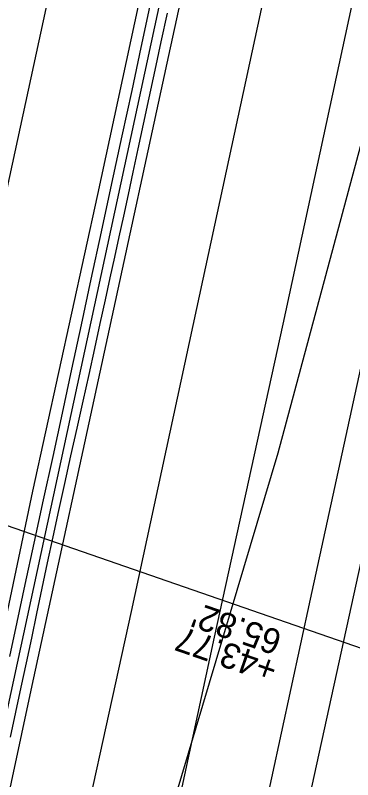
# Model space of a CAD drawing. Extents: x 2100323 to 2109811, y 740376 to 749755.
# Drawn here: x 2106198.5 to 2106241.3, y 743737.4 to 743834.4 of the extents above; entities that cross this region are included whole.
import ezdxf

# ---------------------------------------------------------------- set-up
doc = ezdxf.new("R2010")
doc.units = 0
for name, color, linetype in [('Exist Horizontal Alignment', 7, 'Continuous'), ('Exist Property Tie Line', 7, 'Continuous'), ('Exist Property Tie Line Text', 7, 'Continuous'), ('Exist Roads EOP', 7, 'Continuous'), ('Exist Roads EOT', 7, 'Continuous'), ('Exist Utilities Sanitary Sewer UG Line', 7, 'Continuous'), ('Exist Utilities Water UG Line SUE LOS B', 7, 'Continuous')]:
    doc.layers.add(name, color=color, linetype=linetype)

msp = doc.modelspace()

# ---------------------------------------------------------------- linework, layer by layer
at = {"layer": 'Exist Horizontal Alignment'}
msp.add_line((2106017.476, 742912.161), (2106313.311, 744282.7), dxfattribs=at)
at = {"layer": 'Exist Property Tie Line'}
msp.add_line((2106195.305, 743770.366), (2106257.484, 743748.796), dxfattribs=at)
at = {"layer": 'Exist Roads EOP'}
for points in [[(2106197.833, 743753.009), (2106198.747, 743757.339), (2106199.776, 743762.127), (2106200.918, 743767.373), (2106202.117, 743772.859), (2106203.315, 743778.366), (2106204.512, 743783.894), (2106205.708, 743789.443), (2106206.922, 743795.085), (2106208.173, 743800.896), (2106209.462, 743806.873), (2106210.789, 743813.017), (2106212.099, 743819.086), (2106213.339, 743824.837), (2106214.508, 743830.27), (2106215.608, 743835.386)], [(2106197.923, 743742.743), (2106198.612, 743745.947), (2106199.288, 743749.103), (2106199.951, 743752.213), (2106200.611, 743755.319), (2106201.279, 743758.466), (2106201.953, 743761.654), (2106202.634, 743764.883), (2106203.332, 743768.169), (2106204.058, 743771.525), (2106204.812, 743774.954), (2106205.593, 743778.454), (2106206.378, 743781.957), (2106207.143, 743785.396), (2106207.887, 743788.771), (2106208.61, 743792.082), (2106209.303, 743795.265), (2106209.956, 743798.258), (2106210.57, 743801.061), (2106211.144, 743803.674), (2106211.706, 743806.236), (2106212.284, 743808.886), (2106212.876, 743811.626), (2106213.484, 743814.455), (2106214.12, 743817.417), (2106214.795, 743820.559), (2106215.51, 743823.88), (2106216.264, 743827.38), (2106217.041, 743830.992), (2106217.824, 743834.647)]]:
    msp.add_lwpolyline(points, dxfattribs=at)
at = {"layer": 'Exist Roads EOT'}
for points in [[(2106280.468, 744069.345), (2106271.945, 744030.486), (2106263.424, 743991.187), (2106255.26, 743953.412), (2106246.816, 743914.646), (2106238.697, 743875.764), (2106230.068, 743836.732), (2106221.529, 743797.151), (2106213.217, 743758.701), (2106204.814, 743720.404), (2106196.836, 743684.074), (2106188.184, 743643.557), (2106179.952, 743604.808), (2106171.452, 743565.702), (2106162.918, 743526.088)], [(2106291.339, 744066.937), (2106283.018, 744029.052), (2106274.29, 743988.812), (2106266.177, 743951.338), (2106257.865, 743912.781), (2106249.46, 743873.927), (2106241.157, 743835.522), (2106232.456, 743795.185), (2106223.735, 743755.431), (2106216.218, 743720.53), (2106207.534, 743680.826), (2106199.736, 743643.633), (2106191.305, 743604.716), (2106182.437, 743563.859), (2106174.225, 743526.179)], [(2106154.861, 743537.271), (2106165.289, 743585.162), (2106177.451, 743642.159), (2106187.272, 743686.852), (2106194.191, 743719.266), (2106200.666, 743749.313), (2106210.266, 743793.563), (2106218.011, 743829.246), (2106223.358, 743853.914), (2106229.699, 743883.486), (2106234.741, 743907.507), (2106240.446, 743933.166), (2106247.201, 743964.879), (2106253.148, 743992.045), (2106258.757, 744017.902), (2106264.969, 744046.416)], [(2106259.555, 744045.172), (2106250.575, 744004.403), (2106242.51, 743966.863), (2106233.81, 743927.118), (2106226.103, 743891.827), (2106216.836, 743848.184), (2106208.948, 743811.622), (2106200.728, 743773.969), (2106191.835, 743731.873), (2106183.846, 743695.534), (2106175.611, 743657.195), (2106166.852, 743616.324), (2106158.444, 743577.125), (2106150.879, 743543.062)], [(2106247.766, 744044.637), (2106239.356, 744006.16), (2106230.983, 743967.371), (2106222.561, 743929.001), (2106214.134, 743889.374), (2106205.766, 743850.907), (2106197.468, 743812.338), (2106189.026, 743773.411), (2106180.676, 743734.51), (2106172.37, 743695.96), (2106163.949, 743656.173), (2106155.808, 743618.287), (2106146.937, 743578.03), (2106138.922, 743540.767)], [(2106296.74, 744040.659), (2106294.818, 744031.216), (2106292.823, 744022.242), (2106290.738, 744013.229), (2106288.547, 744002.734), (2106286.871, 743995.08), (2106285.055, 743986.529), (2106280.729, 743966.277), (2106277.3, 743950.425), (2106269.823, 743916.388), (2106261.398, 743877.532), (2106252.879, 743838.168), (2106244.458, 743799.467), (2106235.915, 743760.278), (2106227.357, 743720.617), (2106219.47, 743683.71), (2106210.737, 743643.662), (2106202.289, 743604.847), (2106193.661, 743565.278), (2106185.301, 743526.872)]]:
    msp.add_lwpolyline(points, dxfattribs=at)
at = {"layer": 'Exist Utilities Sanitary Sewer UG Line'}
msp.add_line((2106291.292, 743989.884), (2106206.827, 743601.902), dxfattribs=at)
at = {"layer": 'Exist Utilities Water UG Line SUE LOS B'}
msp.add_lwpolyline([(2106103.679, 743287.994), (2106134.154, 743404.576), (2106134.524, 743407.182), (2106164.869, 743534.476), (2106192.404, 743646.45), (2106231.868, 743778.86), (2106242.913, 743819.919), (2106244.407, 743824.958), (2106256.848, 743875.22), (2106268.704, 743928.521), (2106292.046, 744010.941), (2106305.123, 744065.215), (2106324.283, 744140.831), (2106370.032, 744301.011), (2106414.369, 744445.192), (2106440.775, 744524.354), (2106464.3, 744594.5), (2106498.095, 744710.682), (2106545.042, 744875.249), (2106601.893, 745064.33), (2106643.943, 745210.711), (2106658.401, 745249.817), (2106687.831, 745362.19), (2106701.73, 745409.045)], dxfattribs=at)

# ---------------------------------------------------------------- texts
at = {"layer": 'Exist Property Tie Line Text'}
for s, p in [("65.82'", (2106232.558, 743756.117)), ('+43.77', (2106232.071, 743752.561))]:
    msp.add_text(s, height=3.2, rotation=160.86847, dxfattribs=at).set_placement(p)

doc.saveas('drawing.dxf')
